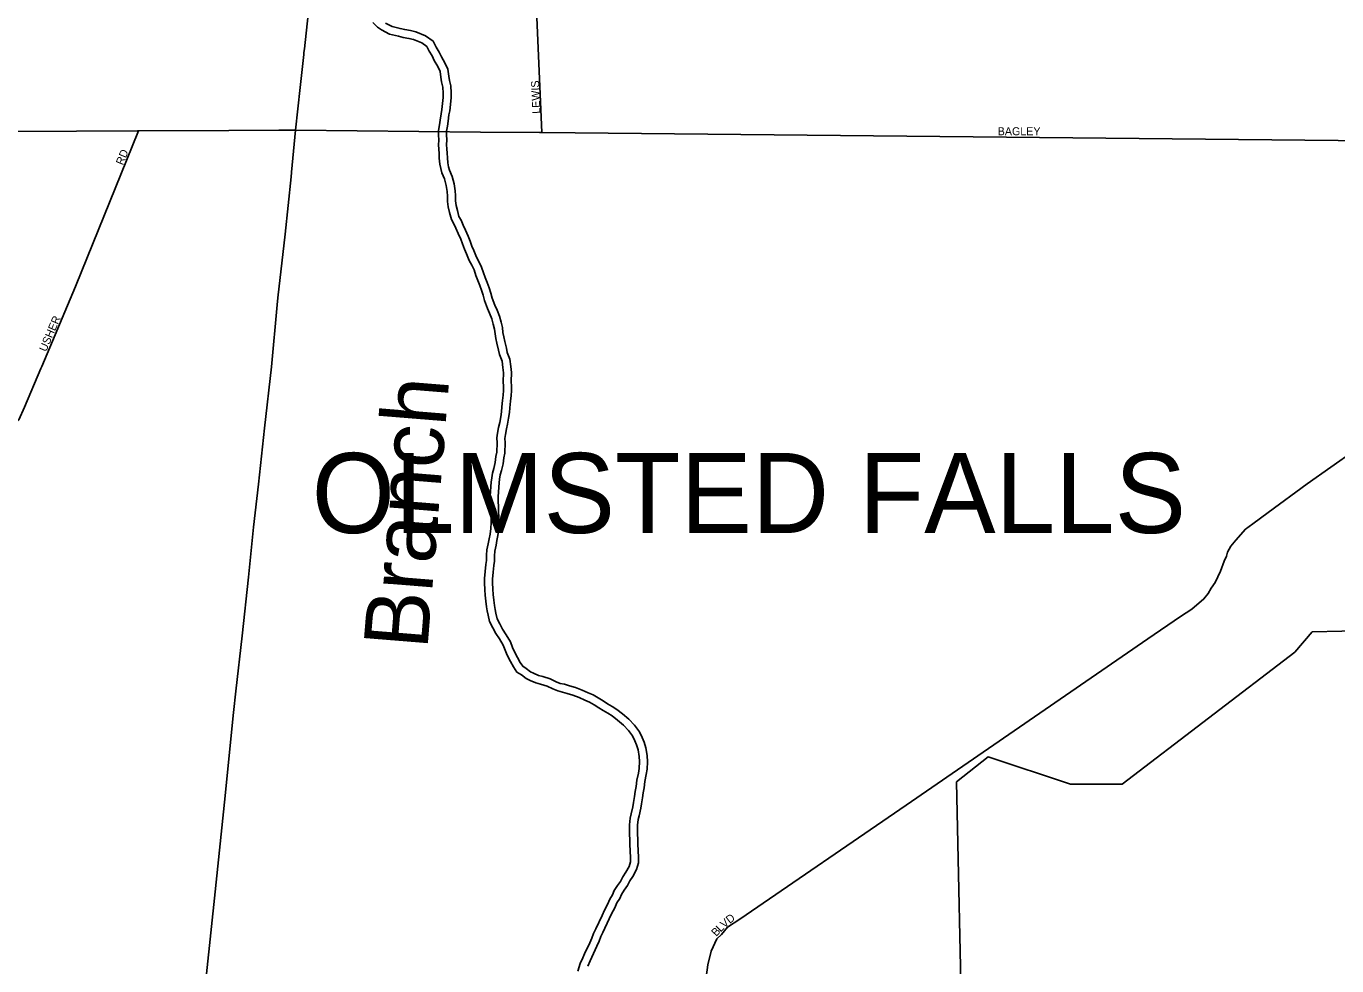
# Model space of a CAD drawing. Extents: x -561 to 1170, y 0 to 846.
# Drawn here: x 84.18 to 106.28, y 148.85 to 164.7 of the extents above; entities that cross this region are included whole.
import ezdxf

# ---------------------------------------------------------------- set-up
doc = ezdxf.new("R2010")
doc.units = 0
for name, color, linetype in [('GM_X_City_Street', 7, 'Continuous'), ('GM_X_City_Street_Text', 7, 'Continuous'), ('GM_X_Corporation_Text', 7, 'Continuous'), ('GM_X_County_Road', 7, 'Continuous'), ('GM_X_Major_River', 7, 'Continuous'), ('GM_X_Major_River_Text', 7, 'Continuous'), ('GM_X_State_Route', 7, 'Continuous'), ('GM_X_Township', 7, 'Continuous')]:
    doc.layers.add(name, color=color, linetype=linetype)

msp = doc.modelspace()

# ---------------------------------------------------------------- linework, layer by layer
at = {"layer": 'GM_X_City_Street'}
for points in [[(92.87, 162.904), (92.764, 165.37), (92.805, 166.233), (92.856, 167.087), (92.853, 167.537), (92.925, 168.274), (93.182, 169.022), (93.295, 169.254), (93.384, 169.412), (93.49, 169.476), (93.567, 169.486), (94.657, 169.454), (95.147, 169.449), (95.537, 169.867), (95.722, 170.153), (96.08, 170.703), (96.392, 171.267), (96.407, 171.295)], [(74.705, 162.874), (86.054, 162.932)], [(84.438, 158.958), (85.007, 160.311), (86.068, 162.932)], [(86.054, 162.932), (86.068, 162.932), (87.595, 162.939)], [(87.595, 162.939), (88.436, 162.944)], [(88.436, 162.944), (88.716, 162.945)], [(88.716, 162.945), (88.716, 162.945), (91.84, 162.914), (91.84, 162.914)], [(91.84, 162.914), (92.834, 162.904), (92.834, 162.904)], [(92.834, 162.904), (92.87, 162.904), (107.42, 162.758), (107.604, 162.756)], [(95.646, 148.658), (95.674, 148.865), (95.728, 149.093), (95.827, 149.301), (95.901, 149.379), (96.006, 149.5), (96.214, 149.635), (99.02, 151.561), (103.093, 154.365), (103.642, 154.741), (103.833, 154.864), (104.04, 155.037), (104.109, 155.13), (104.161, 155.218), (104.229, 155.317), (104.317, 155.509), (104.383, 155.673), (104.419, 155.761), (104.438, 155.824), (104.494, 155.93), (104.575, 156.03), (104.738, 156.212), (104.863, 156.306), (105.122, 156.496), (105.782, 156.977), (107.375, 158.106)]]:
    msp.add_lwpolyline(points, dxfattribs=at)
at = {"layer": 'GM_X_County_Road'}
msp.add_lwpolyline([(75.353, 150.575), (76.794, 151.823), (80.009, 154.57), (82.748, 156.91), (82.961, 157.091), (83.65, 157.678), (83.853, 157.865), (83.931, 157.949), (84.05, 158.057), (84.15, 158.272), (84.424, 158.925), (84.438, 158.958)], dxfattribs=at)
at = {"layer": 'GM_X_Major_River'}
for points in [[(92.118, 157.672), (92.114, 157.754), (92.126, 157.835), (92.144, 157.932), (92.162, 158.013), (92.179, 158.11), (92.192, 158.197), (92.198, 158.278), (92.211, 158.386), (92.218, 158.478), (92.225, 158.554), (92.226, 158.624), (92.222, 158.705), (92.224, 158.851), (92.215, 158.944), (92.201, 159.047), (92.159, 159.161), (92.144, 159.237), (92.114, 159.352), (92.099, 159.433), (92.084, 159.509), (92.074, 159.591), (92.054, 159.672), (92.029, 159.765), (91.992, 159.857), (91.956, 159.939), (91.904, 160.07), (91.884, 160.162), (91.858, 160.244), (91.827, 160.326), (91.791, 160.408), (91.76, 160.495), (91.729, 160.587), (91.692, 160.669), (91.65, 160.746), (91.604, 160.86), (91.567, 160.937), (91.536, 161.029), (91.505, 161.106), (91.463, 161.204), (91.422, 161.291), (91.39, 161.367), (91.348, 161.438), (91.318, 161.558), (91.292, 161.651), (91.283, 161.743), (91.279, 161.835), (91.275, 161.911), (91.261, 162.014), (91.23, 162.123), (91.189, 162.226), (91.168, 162.297), (91.153, 162.373), (91.144, 162.471), (91.14, 162.552), (91.136, 162.623), (91.132, 162.699), (91.133, 162.78), (91.129, 162.867), (91.13, 162.942), (91.148, 163.034), (91.16, 163.115), (91.173, 163.223), (91.185, 163.294), (91.21, 163.499), (91.211, 163.57), (91.202, 163.673), (91.182, 163.76), (91.172, 163.841), (91.158, 163.933), (91.116, 164.021), (91.058, 164.119), (91.022, 164.201), (90.974, 164.278), (90.932, 164.359), (90.847, 164.42), (90.707, 164.477), (90.632, 164.494), (90.535, 164.512), (90.454, 164.529), (90.303, 164.564), (90.169, 164.637), (90.1, 164.681), (90.02, 164.764)], [(92.253, 157.675), (92.25, 157.747), (92.259, 157.812), (92.276, 157.905), (92.294, 157.986), (92.313, 158.088), (92.326, 158.181), (92.333, 158.264), (92.346, 158.373), (92.353, 158.467), (92.36, 158.546), (92.361, 158.626), (92.357, 158.707), (92.359, 158.857), (92.349, 158.96), (92.332, 159.08), (92.29, 159.197), (92.276, 159.268), (92.246, 159.381), (92.232, 159.458), (92.217, 159.53), (92.208, 159.615), (92.185, 159.706), (92.157, 159.807), (92.117, 159.909), (92.08, 159.992), (92.034, 160.109), (92.015, 160.197), (91.986, 160.288), (91.952, 160.377), (91.916, 160.458), (91.887, 160.539), (91.855, 160.636), (91.813, 160.729), (91.773, 160.804), (91.727, 160.915), (91.693, 160.987), (91.663, 161.076), (91.63, 161.157), (91.587, 161.259), (91.545, 161.346), (91.512, 161.428), (91.475, 161.491), (91.449, 161.593), (91.426, 161.675), (91.418, 161.752), (91.414, 161.841), (91.41, 161.924), (91.393, 162.042), (91.358, 162.166), (91.317, 162.27), (91.3, 162.329), (91.287, 162.393), (91.279, 162.481), (91.275, 162.56), (91.271, 162.63), (91.267, 162.701), (91.268, 162.782), (91.264, 162.869), (91.265, 162.928), (91.281, 163.011), (91.294, 163.097), (91.307, 163.204), (91.319, 163.274), (91.345, 163.49), (91.346, 163.574), (91.336, 163.694), (91.315, 163.783), (91.306, 163.859), (91.288, 163.974), (91.235, 164.084), (91.178, 164.181), (91.141, 164.264), (91.092, 164.344), (91.038, 164.45), (90.912, 164.54), (90.748, 164.606), (90.659, 164.627), (90.561, 164.644), (90.483, 164.661), (90.351, 164.692), (90.238, 164.753)], [(91.907, 155.384), (91.919, 155.503), (91.927, 155.617), (91.939, 155.687), (91.94, 155.774), (91.947, 155.866), (91.97, 155.968), (91.983, 156.049), (92, 156.13), (92.013, 156.227), (92.02, 156.33), (92.016, 156.412), (92.006, 156.498), (92.008, 156.59), (91.998, 156.672), (92, 156.769), (92.007, 156.856), (92.02, 157.007), (92.027, 157.078), (92.039, 157.159), (92.062, 157.24), (92.085, 157.342), (92.098, 157.44), (92.115, 157.515), (92.118, 157.672)], [(92.041, 155.37), (92.054, 155.491), (92.061, 155.601), (92.074, 155.674), (92.075, 155.767), (92.081, 155.845), (92.103, 155.943), (92.116, 156.025), (92.133, 156.107), (92.147, 156.214), (92.155, 156.329), (92.15, 156.422), (92.142, 156.505), (92.143, 156.597), (92.134, 156.679), (92.135, 156.763), (92.142, 156.845), (92.155, 156.995), (92.161, 157.061), (92.171, 157.13), (92.193, 157.206), (92.219, 157.319), (92.231, 157.416), (92.25, 157.499), (92.253, 157.675)], [(93.482, 148.756), (93.522, 148.885), (93.562, 148.982), (93.59, 149.052), (93.68, 149.235), (93.714, 149.315), (93.742, 149.396), (93.781, 149.471), (93.888, 149.697), (93.927, 149.789), (93.983, 149.885), (94.017, 149.972), (94.066, 150.047), (94.095, 150.117), (94.15, 150.202), (94.2, 150.272), (94.239, 150.347), (94.289, 150.428), (94.345, 150.524), (94.368, 150.605), (94.369, 150.676), (94.365, 150.784), (94.357, 150.898), (94.358, 150.985), (94.354, 151.061), (94.35, 151.153), (94.351, 151.228), (94.364, 151.342), (94.381, 151.412), (94.41, 151.531), (94.417, 151.601), (94.435, 151.704), (94.447, 151.79), (94.465, 151.871), (94.477, 151.98), (94.501, 152.098), (94.513, 152.179), (94.521, 152.293), (94.517, 152.38), (94.497, 152.494), (94.471, 152.576), (94.44, 152.646), (94.403, 152.728), (94.335, 152.821), (94.25, 152.909), (94.148, 152.992), (94.058, 153.064), (93.988, 153.109), (93.908, 153.153), (93.833, 153.203), (93.753, 153.253), (93.678, 153.298), (93.597, 153.331), (93.5, 153.376), (93.398, 153.416), (93.302, 153.444), (93.221, 153.467), (93.14, 153.485), (93.059, 153.519), (92.963, 153.564), (92.85, 153.598), (92.769, 153.621), (92.678, 153.66), (92.608, 153.694), (92.528, 153.755), (92.453, 153.804), (92.395, 153.892), (92.343, 153.985), (92.29, 154.089), (92.254, 154.171), (92.223, 154.258), (92.16, 154.362), (92.096, 154.455), (92.044, 154.553), (91.992, 154.657), (91.966, 154.766), (91.951, 154.836), (91.942, 154.907), (91.927, 154.999), (91.918, 155.102), (91.909, 155.194), (91.905, 155.308), (91.907, 155.384)], [(93.65, 148.84), (93.687, 148.931), (93.714, 148.997), (93.803, 149.179), (93.84, 149.267), (93.866, 149.342), (93.902, 149.411), (94.011, 149.642), (94.048, 149.728), (94.105, 149.827), (94.137, 149.909), (94.187, 149.983), (94.215, 150.054), (94.262, 150.126), (94.315, 150.201), (94.357, 150.28), (94.405, 150.358), (94.47, 150.471), (94.503, 150.585), (94.504, 150.677), (94.5, 150.792), (94.492, 150.902), (94.493, 150.987), (94.489, 151.067), (94.485, 151.154), (94.486, 151.22), (94.497, 151.318), (94.512, 151.38), (94.544, 151.508), (94.551, 151.583), (94.568, 151.683), (94.58, 151.767), (94.598, 151.849), (94.611, 151.958), (94.634, 152.075), (94.648, 152.165), (94.656, 152.292), (94.651, 152.394), (94.628, 152.526), (94.598, 152.623), (94.563, 152.701), (94.521, 152.797), (94.438, 152.909), (94.341, 153.009), (94.233, 153.098), (94.136, 153.174), (94.057, 153.225), (93.978, 153.269), (93.906, 153.317), (93.823, 153.369), (93.738, 153.419), (93.652, 153.455), (93.553, 153.501), (93.442, 153.544), (93.339, 153.574), (93.254, 153.598), (93.181, 153.614), (93.114, 153.642), (93.011, 153.69), (92.888, 153.727), (92.815, 153.748), (92.734, 153.783), (92.679, 153.809), (92.607, 153.865), (92.551, 153.902), (92.51, 153.963), (92.462, 154.049), (92.412, 154.147), (92.379, 154.221), (92.346, 154.316), (92.273, 154.435), (92.212, 154.525), (92.164, 154.615), (92.12, 154.703), (92.098, 154.795), (92.085, 154.859), (92.075, 154.927), (92.061, 155.016), (92.053, 155.115), (92.044, 155.203), (92.04, 155.309), (92.042, 155.382)]]:
    msp.add_lwpolyline(points, dxfattribs=at)
at = {"layer": 'GM_X_State_Route'}
for points in [[(88.857, 164.22), (88.861, 164.255), (88.868, 164.316), (88.931, 164.898), (88.963, 165.282), (89.079, 166.346)], [(88.716, 162.945), (88.796, 163.665), (88.857, 164.22)], [(88.653, 162.238), (88.716, 162.945)], [(88.423, 160.119), (88.544, 161.192), (88.646, 162.161), (88.652, 162.232), (88.653, 162.238)], [(87.714, 153.48), (87.818, 154.413), (87.926, 155.403), (88.012, 156.247), (88.092, 156.972), (88.195, 157.919), (88.313, 158.952), (88.41, 160.002), (88.423, 160.119)], [(87.072, 147.406), (87.077, 147.455), (87.107, 147.753), (87.216, 148.716), (87.362, 150.096), (87.523, 151.611), (87.673, 153.12), (87.714, 153.48)]]:
    msp.add_lwpolyline(points, dxfattribs=at)
at = {"layer": 'GM_X_Township'}
msp.add_lwpolyline([(106.735, 180.917), (106.988, 179.888), (107.221, 179.671), (107.54, 179.692), (107.497, 179.671), (107.491, 178.031), (107.471, 172.453), (107.446, 165.386), (107.42, 162.758), (107.375, 158.106), (107.364, 154.516), (105.866, 154.485), (105.57, 154.137), (102.662, 151.915), (101.791, 151.915), (100.398, 152.372), (99.864, 151.952), (99.96, 147.535)], dxfattribs=at)

# ---------------------------------------------------------------- texts
at = {"layer": 'GM_X_City_Street_Text'}
for s, rotation, p in [('LEWIS', 92.7248, (92.85, 163.226)), ('BAGLEY', 0, (100.561, 162.86)), ('RD', 67.6179, (85.807, 162.346)), ('USHER', 66.8017, (84.512, 159.198)), ('V', 41.1933, (95.953, 149.476)), ('D', 37.4244, (96.041, 149.553)), ('B', 46.8467, (95.815, 149.334)), ('L', 44.9622, (95.887, 149.411))]:
    msp.add_text(s, height=0.135, rotation=rotation, dxfattribs=at).set_placement(p)
at = {"layer": 'GM_X_Corporation_Text'}
msp.add_text('OLMSTED FALLS', height=1.35, rotation=0, dxfattribs=at).set_placement((88.991, 156.15))
at = {"layer": 'GM_X_Major_River_Text'}
msp.add_text('Branch', height=1.0807, rotation=85.3791, dxfattribs=at).set_placement((90.942, 154.173))

doc.saveas('drawing.dxf')
